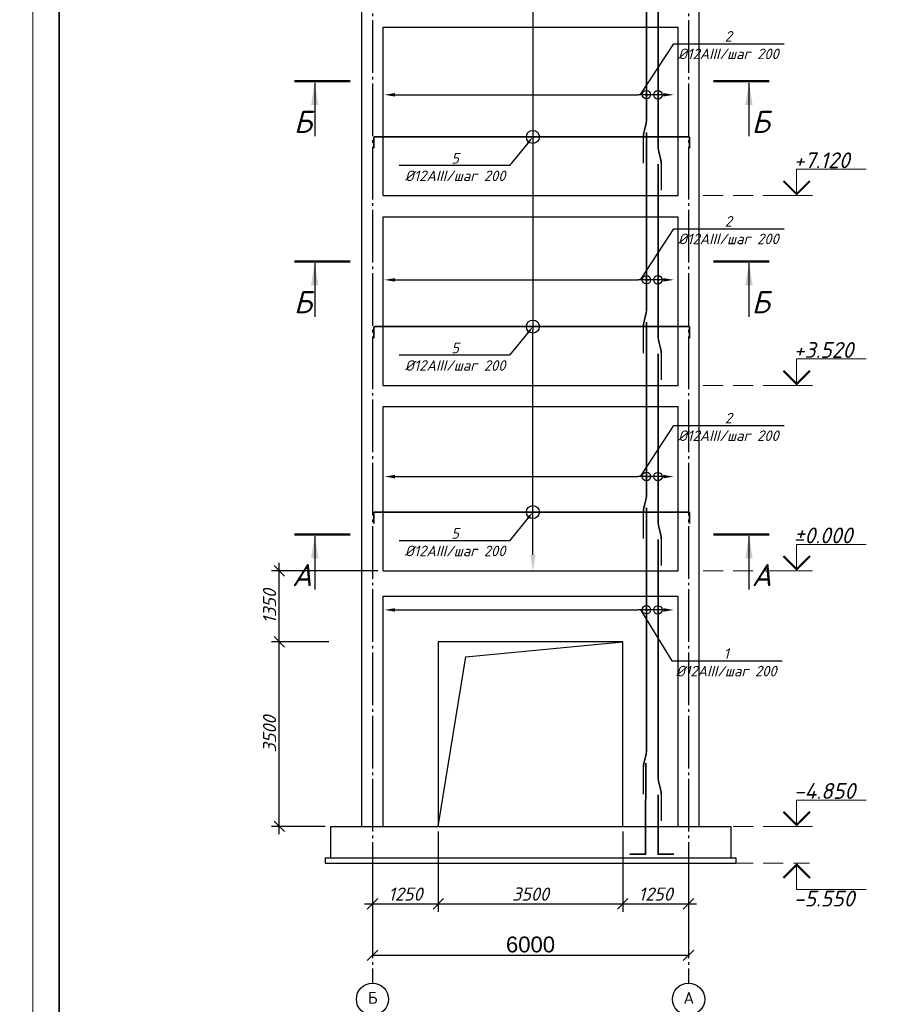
# Model space of a CAD drawing. Header units: millimetres. Extents: x -33345 to 4712671, y -3392 to 121473.
# Tile 1020 of 1056: x 4064375 to 4081035, y 69397 to 88085. Entities that reach past the tile are written whole.
import ezdxf
from ezdxf import colors
from ezdxf.entities.mleader import LeaderData, LeaderLine
from ezdxf.math import Vec2, Vec3

# ---------------------------------------------------------------- set-up
doc = ezdxf.new("R2010")
doc.units = ezdxf.units.MM
for name, pattern in [('CENTER2', [28.575, 19.05, -3.175, 3.175, -3.175]), ('DASHED', [19.05, 12.7, -6.35]), ('ГОСТ 2.303 5', [24, 20, -1.5, 1, -1.5])]:
    doc.linetypes.add(name, pattern=pattern)
doc.layers.add('.', color=7, linetype='Continuous', lineweight=15)
for name, color, linetype in [('00-Axes', 1, 'CENTER2'), ('_линия', 7, 'Continuous'), ('Ром', 246, 'Continuous')]:
    doc.layers.add(name, color=color, linetype=linetype)
doc.styles.add('_text', font='isocpeui.ttf')
doc.styles.add('ISOCPEUR', font='isocpeui.ttf', dxfattribs={"height": 300})
doc.styles.add('ISOCPEUR_1.00', font='isocpeui.ttf')
doc.styles.get("Standard").update_dxf_attribs({"font": 'arial.ttf'})
doc.styles.add('X-U-RW-01$0$StyleROMANS', font='GOTHIC.TTF')
doc.styles.add('ГОСТ 300', font='isocpeui.ttf', dxfattribs={"height": 150})
doc.dimstyles.new('Islom 94', dxfattribs={"dimtxt": 250, "dimasz": 200, "dimexe": 150, "dimexo": 100, "dimgap": 60, "dimtad": 1, "dimdec": 0, "dimtxsty": '_text', "dimblk": 'OBLIQUE', "dimcen": 0, "dimdle": 150, "dimadec": 0, "dimazin": 0, "dimtfac": 1, "dimtdec": 0, "dimtmove": 0, "dimatfit": 3, "dimfxl": 1, "dimarcsym": 0})
doc.dimstyles.new('ISO-25$0', dxfattribs={"dimtxt": 300, "dimasz": 200, "dimexe": 100, "dimexo": 300, "dimgap": 50, "dimtad": 1, "dimdec": 0, "dimtxsty": 'Standard', "dimblk": 'OBLIQUE', "dimcen": 250, "dimadec": 0, "dimazin": 0, "dimtfac": 1, "dimtdec": 0, "dimtmove": 0, "dimatfit": 3, "dimldrblk": 'OBLIQUE', "dimfxl": 1.25, "dimarcsym": 0})

# ---------------------------------------------------------------- blocks, each defined once
blk = doc.blocks.new('srhet')
at = {"lineweight": 20}
blk.add_lwpolyline([(-49807960, 24193266), (-49748560, 24193266), (-49748560, 24235266), (-49807960, 24235266)], close=True, dxfattribs=at)
at = {"lineweight": 35}
blk.add_lwpolyline([(-49805960, 24193766), (-49749060, 24193766), (-49749060, 24234766), (-49805960, 24234766)], close=True, dxfattribs=at)
blk = doc.blocks.new('_Oblique')
at = {"color": 0, "linetype": 'ByBlock', "lineweight": -2}
blk.add_line((-0.5, -0.5), (0.5, 0.5), dxfattribs=at)
blk = doc.blocks.new('*D2458')
at = {"color": 0, "lineweight": -2, "transparency": 16777216}
for p, q in [((4071072, 70628), (4071072, 70428)), ((4077072, 70628), (4077072, 70428)), ((4071072, 70328), (4077072, 70328))]:
    blk.add_line(p, q, dxfattribs=at)
at = {"layer": 'Defpoints', "color": 0, "transparency": 16777216}
for p in [(4071072, 70328), (4077072, 70328), (4077072, 70328)]:
    blk.add_point(p, dxfattribs=at)
at = {"color": 0, "lineweight": -2, "transparency": 16777216, "xscale": 200, "yscale": 200, "zscale": 200, "rotation": 180}
blk.add_blockref('_Oblique', (4071072, 70328), dxfattribs=at)
at = {"color": 0, "lineweight": -2, "transparency": 16777216, "xscale": 200, "yscale": 200, "zscale": 200}
blk.add_blockref('_Oblique', (4077072, 70328), dxfattribs=at)
at = {"color": 0, "lineweight": 0, "transparency": 16777216, "insert": (4074072, 70531), "char_height": 300, "attachment_point": 5}
blk.add_mtext('6000', dxfattribs=at)
blk = doc.blocks.new('*D2459')
at = {"color": 0, "lineweight": -2, "transparency": 16777216}
for p, q in [((4070141, 76275), (4069153, 76275)), ((4069303, 72625), (4069303, 76425)), ((4070172, 72775), (4069153, 72775))]:
    blk.add_line(p, q, dxfattribs=at)
at = {"layer": 'Defpoints', "color": 0, "transparency": 16777216}
for p in [(4069303, 76275), (4070241, 76275), (4070272, 72775, -3946408476)]:
    blk.add_point(p, dxfattribs=at)
at = {"color": 0, "lineweight": -2, "transparency": 16777216, "xscale": 200, "yscale": 200, "zscale": 200}
for p, rotation in [((4069303, 76275), 90), ((4069303, 72775), 270)]:
    blk.add_blockref('_Oblique', p, dxfattribs=dict(at, rotation=rotation))
at = {"color": 0, "lineweight": 0, "transparency": 16777216, "insert": (4069118, 74525), "char_height": 250, "attachment_point": 5, "rotation": 90, "style": '_text'}
blk.add_mtext('3500', dxfattribs=at)
blk = doc.blocks.new('*D3334')
at = {"color": 0, "lineweight": -2, "transparency": 16777216}
for p, q in [((4072322, 72675), (4072322, 71154)), ((4071072, 71975), (4071072, 71154)), ((4070922, 71304), (4072472, 71304))]:
    blk.add_line(p, q, dxfattribs=at)
at = {"layer": 'Defpoints', "color": 0, "transparency": 16777216}
for p in [(4072322, 72775, -3946408476), (4071072, 72075, -3946408476), (4072322, 71304)]:
    blk.add_point(p, dxfattribs=at)
at = {"color": 0, "lineweight": -2, "transparency": 16777216, "xscale": 200, "yscale": 200, "zscale": 200, "rotation": 180}
blk.add_blockref('_Oblique', (4071072, 71304), dxfattribs=at)
at = {"color": 0, "lineweight": -2, "transparency": 16777216, "xscale": 200, "yscale": 200, "zscale": 200}
blk.add_blockref('_Oblique', (4072322, 71304), dxfattribs=at)
at = {"color": 0, "lineweight": 0, "transparency": 16777216, "insert": (4071697, 71489), "char_height": 250, "attachment_point": 5, "style": '_text'}
blk.add_mtext('1250', dxfattribs=at)
blk = doc.blocks.new('*D3335')
at = {"color": 0, "lineweight": -2, "transparency": 16777216}
for p, q in [((4072322, 72675), (4072322, 71154)), ((4075822, 72675), (4075822, 71154)), ((4072172, 71304), (4075972, 71304))]:
    blk.add_line(p, q, dxfattribs=at)
at = {"layer": 'Defpoints', "color": 0, "transparency": 16777216}
for p in [(4072322, 72775, -3946408476), (4075822, 72775, -3946408476), (4075822, 71304)]:
    blk.add_point(p, dxfattribs=at)
at = {"color": 0, "lineweight": -2, "transparency": 16777216, "xscale": 200, "yscale": 200, "zscale": 200, "rotation": 180}
blk.add_blockref('_Oblique', (4072322, 71304), dxfattribs=at)
at = {"color": 0, "lineweight": -2, "transparency": 16777216, "xscale": 200, "yscale": 200, "zscale": 200}
blk.add_blockref('_Oblique', (4075822, 71304), dxfattribs=at)
at = {"color": 0, "lineweight": 0, "transparency": 16777216, "insert": (4074072, 71489), "char_height": 250, "attachment_point": 5, "style": '_text'}
blk.add_mtext('3500', dxfattribs=at)
blk = doc.blocks.new('*D3336')
at = {"color": 0, "lineweight": -2, "transparency": 16777216}
for p, q in [((4075822, 72675), (4075822, 71154)), ((4077072, 71975), (4077072, 71154)), ((4075672, 71304), (4077222, 71304))]:
    blk.add_line(p, q, dxfattribs=at)
at = {"layer": 'Defpoints', "color": 0, "transparency": 16777216}
for p in [(4075822, 72775, -3946408476), (4077072, 72075, -3946408476), (4077072, 71304)]:
    blk.add_point(p, dxfattribs=at)
at = {"color": 0, "lineweight": -2, "transparency": 16777216, "xscale": 200, "yscale": 200, "zscale": 200, "rotation": 180}
blk.add_blockref('_Oblique', (4075822, 71304), dxfattribs=at)
at = {"color": 0, "lineweight": -2, "transparency": 16777216, "xscale": 200, "yscale": 200, "zscale": 200}
blk.add_blockref('_Oblique', (4077072, 71304), dxfattribs=at)
at = {"color": 0, "lineweight": 0, "transparency": 16777216, "insert": (4076447, 71489), "char_height": 250, "attachment_point": 5, "style": '_text'}
blk.add_mtext('1250', dxfattribs=at)
blk = doc.blocks.new('*D2461')
at = {"color": 0, "lineweight": -2, "transparency": 16777216}
for p, q in [((4069303, 76125), (4069303, 77775)), ((4071172, 77625), (4069153, 77625)), ((4070241, 76275), (4069153, 76275))]:
    blk.add_line(p, q, dxfattribs=at)
at = {"layer": 'Defpoints', "color": 0, "transparency": 16777216}
for p in [(4069303, 77625), (4071272, 77625, -3946408476), (4070341, 76275, -3946408476)]:
    blk.add_point(p, dxfattribs=at)
at = {"color": 0, "lineweight": -2, "transparency": 16777216, "xscale": 200, "yscale": 200, "zscale": 200}
for p, rotation in [((4069303, 77625), 90), ((4069303, 76275), 270)]:
    blk.add_blockref('_Oblique', p, dxfattribs=dict(at, rotation=rotation))
at = {"color": 0, "lineweight": 0, "transparency": 16777216, "insert": (4069118, 76950), "char_height": 250, "attachment_point": 5, "rotation": 90, "style": '_text'}
blk.add_mtext('1350', dxfattribs=at)

msp = doc.modelspace()

# ---------------------------------------------------------------- linework, layer by layer
at = {"color": 177, "lineweight": 30, "true_color": 0x293189}
for p, q in [((4070872.299, 72774.895, -3946408475.726), (4070872.299, 96244.895, -3946408475.726)), ((4077272.299, 72774.895, -3946408475.726), (4077272.299, 96244.895, -3946408475.726)), ((4071272.299, 84744.895, -3946408475.726), (4071272.299, 87944.895, -3946408475.726)), ((4071272.299, 87944.895, -3946408475.726), (4076872.299, 87944.895, -3946408475.726)), ((4076872.299, 84744.895, -3946408475.726), (4076872.299, 87944.895, -3946408475.726)), ((4071272.299, 84744.895, -3946408475.726), (4076872.299, 84744.895, -3946408475.726)), ((4071272.299, 81144.895, -3946408475.726), (4071272.299, 84344.895, -3946408475.726)), ((4071272.299, 84344.895, -3946408475.726), (4076872.299, 84344.895, -3946408475.726)), ((4076872.299, 81144.895, -3946408475.726), (4076872.299, 84344.895, -3946408475.726)), ((4071272.299, 81144.895, -3946408475.726), (4076872.299, 81144.895, -3946408475.726)), ((4071272.299, 77624.895, -3946408475.726), (4071272.299, 80744.895, -3946408475.726)), ((4071272.299, 80744.895, -3946408475.726), (4076872.299, 80744.895, -3946408475.726)), ((4076872.299, 77624.895, -3946408475.726), (4076872.299, 80744.895, -3946408475.726)), ((4071272.299, 77624.895, -3946408475.726), (4076872.299, 77624.895, -3946408475.726)), ((4071272.299, 72774.895, -3946408475.726), (4071272.299, 77144.895, -3946408475.726)), ((4071272.299, 77144.895, -3946408475.726), (4076872.299, 77144.895, -3946408475.726)), ((4076872.299, 72774.895, -3946408475.726), (4076872.299, 77144.895, -3946408475.726)), ((4070272.299, 72774.895, -3946408475.726), (4077872.299, 72774.895, -3946408475.726)), ((4070272.299, 72774.895, -3946408475.726), (4070272.299, 72174.895, -3946408475.726)), ((4077872.299, 72774.895, -3946408475.726), (4077872.299, 72174.895, -3946408475.726)), ((4070172.299, 72174.895, -3946408475.726), (4077972.299, 72174.895, -3946408475.726)), ((4070172.299, 72174.895, -3946408475.726), (4070172.299, 72074.895, -3946408475.726)), ((4077972.299, 72174.895, -3946408475.726), (4077972.299, 72074.895, -3946408475.726)), ((4070172.299, 72074.895, -3946408475.726), (4077972.299, 72074.895, -3946408475.726))]:
    msp.add_line(p, q, dxfattribs=at)
at = {"color": 5, "linetype": 'Continuous', "lineweight": 25, "ltscale": 100}
for p, q in [((4069975.368, 86887.462, 754593261.348), (4069979.46, 85871.062, 754593261.348)), ((4078219.008, 86887.462, 754593261.348), (4078214.916, 85871.062, 754593261.348)), ((4069975.368, 83464.411, 754593261.348), (4069979.46, 82448.011, 754593261.348)), ((4078219.008, 83464.411, 754593261.348), (4078214.916, 82448.011, 754593261.348)), ((4069975.368, 78284.434, 754593261.348), (4069979.46, 77268.034, 754593261.348)), ((4078219.008, 78284.434, 754593261.348), (4078214.916, 77268.034, 754593261.348))]:
    msp.add_line(p, q, dxfattribs=at)
at = {"color": 18, "lineweight": 0, "true_color": 0x000000}
for p, q in [((4078874.505, 84744.89, -3946408475.726), (4079424.505, 84744.89, -3946408475.726)), ((4078874.505, 81144.89, -3946408475.726), (4079424.505, 81144.89, -3946408475.726)), ((4078874.505, 77624.89, -3946408475.726), (4079424.505, 77624.89, -3946408475.726)), ((4078874.505, 72774.895, -3946408475.726), (4079424.505, 72774.895, -3946408475.726))]:
    msp.add_line(p, q, dxfattribs=at)
at = {"color": 5, "const_width": 30}
for points, elevation in [([(4076273.44, 89544.895), (4076273.44, 86184.175, -0.060930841), (4076262.827, 86097.405), (4076224.286, 85942.218, 0.060930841), (4076213.673, 85855.449), (4076213.673, 85355.449)], -4359072809.706), ([(4076495.386, 88944.895), (4076495.386, 85673.451, 0.060930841), (4076506, 85586.682), (4076544.54, 85431.495, -0.060930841), (4076555.153, 85344.726), (4076555.153, 84844.726)], -4359072809.706), ([(4071096.814, 85639.926), (4071096.814, 85839.824, -0.414213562), (4071116.814, 85859.824), (4077072.299, 85859.824, -0.414213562), (4077092.299, 85839.824), (4077092.299, 85640.092)], -7892816951.451), ([(4076273.44, 85944.895), (4076273.44, 82584.175, -0.060930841), (4076262.827, 82497.405), (4076224.286, 82342.218, 0.060930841), (4076213.673, 82255.449), (4076213.673, 81755.449)], -4359072809.706), ([(4076495.386, 85344.895), (4076495.386, 82073.451, 0.060930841), (4076506, 81986.682), (4076544.54, 81831.495, -0.060930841), (4076555.153, 81744.726), (4076555.153, 81244.726)], -4359072809.706), ([(4071096.814, 82039.926), (4071096.814, 82239.824, -0.414213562), (4071116.814, 82259.824), (4077072.299, 82259.824, -0.414213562), (4077092.299, 82239.824), (4077092.299, 82040.092)], -7892816951.451), ([(4076273.44, 82344.895), (4076273.44, 79064.175, -0.060930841), (4076262.827, 78977.405), (4076224.286, 78822.218, 0.060930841), (4076213.673, 78735.449), (4076213.673, 78235.449)], -4359072809.706), ([(4076495.386, 81744.895), (4076495.386, 78553.451, 0.060930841), (4076506, 78466.682), (4076544.54, 78311.495, -0.060930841), (4076555.153, 78224.726), (4076555.153, 77724.726)], -4359072809.706), ([(4071096.814, 78519.926), (4071096.814, 78719.824, -0.414213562), (4071116.814, 78739.824), (4077072.299, 78739.824, -0.414213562), (4077092.299, 78719.824), (4077092.299, 78520.092)], -7892816951.451), ([(4076273.44, 78824.895), (4076273.44, 74213.927, -0.060930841), (4076262.827, 74127.157), (4076224.286, 73971.97, 0.060930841), (4076213.673, 73885.201), (4076213.673, 73385.201)], -8428668788.108), ([(4076495.386, 78224.895), (4076495.386, 73703.203, 0.060930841), (4076506, 73616.434), (4076544.54, 73461.247, -0.060930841), (4076555.153, 73374.478), (4076555.153, 72874.478)], -8428668788.108)]:
    msp.add_lwpolyline(points, format="xyb", dxfattribs=dict(at, elevation=elevation))
at = {"color": 5, "linetype": 'Continuous', "lineweight": 50, "ltscale": 100, "elevation": 754593261.348}
for points in [[(4070648.613, 86918.618), (4069591.068, 86918.857)], [(4077545.763, 86918.618), (4078603.308, 86918.857)], [(4070648.613, 83495.568), (4069591.068, 83495.807)], [(4077545.763, 83495.568), (4078603.308, 83495.807)], [(4070648.613, 78315.59), (4069591.068, 78315.829)], [(4077545.763, 78315.59), (4078603.308, 78315.829)]]:
    msp.add_lwpolyline(points, dxfattribs=at)
at = {"color": 18, "lineweight": 0, "true_color": 0x000000, "elevation": -3946408475.726}
for points in [[(4079124.505, 84744.89), (4079124.505, 85244.89), (4080443.963, 85244.89)], [(4079124.505, 81144.89), (4079124.505, 81644.89), (4080443.963, 81644.89)], [(4079124.505, 77624.89), (4079124.505, 78124.89), (4080443.963, 78124.89)], [(4079124.505, 72774.895), (4079124.505, 73274.895), (4080443.963, 73274.895)], [(4079124.505, 72074.895), (4079124.505, 71574.895), (4080443.963, 71574.895)]]:
    msp.add_lwpolyline(points, dxfattribs=at)
for points in [[(4078874.505, 85023.17, 40, 40, 0), (4079124.505, 84773.17, 40, 40, 0), (4079374.505, 85023.17, 40, 40, 0)], [(4078874.505, 81423.17, 40, 40, 0), (4079124.505, 81173.17, 40, 40, 0), (4079374.505, 81423.17, 40, 40, 0)], [(4078874.505, 77903.17, 40, 40, 0), (4079124.505, 77653.17, 40, 40, 0), (4079374.505, 77903.17, 40, 40, 0)], [(4078874.505, 73053.175, 40, 40, 0), (4079124.505, 72803.175, 40, 40, 0), (4079374.505, 73053.175, 40, 40, 0)], [(4078874.505, 71796.615, 40, 40, 0), (4079124.505, 72046.615, 40, 40, 0), (4079374.505, 71796.615, 40, 40, 0)]]:
    msp.add_lwpolyline(points, format="xyseb", dxfattribs=at)
at = {"color": 215, "linetype": 'DASHED', "lineweight": 0, "ltscale": 30, "true_color": 0xa953a0, "elevation": -3946408475.726}
for points in [[(4077347.315, 84744.89), (4079365.097, 84744.89)], [(4077347.315, 81144.89), (4079365.097, 81144.89)], [(4077347.315, 77624.89), (4079365.097, 77624.89)], [(4078768.306, 77624.89), (4078874.505, 77624.89)], [(4077347.315, 72774.895), (4079365.097, 72774.895)], [(4078768.306, 72774.895), (4078874.505, 72774.895)], [(4077347.315, 72074.895), (4079365.097, 72074.895)]]:
    msp.add_lwpolyline(points, dxfattribs=at)
at = {"color": 177, "lineweight": 30, "true_color": 0x293189, "elevation": -3946408475.726}
msp.add_lwpolyline([(4072322.299, 72774.895), (4075822.299, 72774.895), (4075822.299, 76274.895), (4072322.299, 76274.895)], close=True, dxfattribs=at)
msp.add_lwpolyline([(4072322.299, 72774.895), (4072844.803, 75994.606), (4075822.299, 76274.895)], dxfattribs=at)
at = {"color": 1, "lineweight": 35, "elevation": -8016004454.127}
for points in [[(4075955.868, 72245.212), (4076255.868, 72245.212), (4076255.868, 72595.058), (4076260.215, 73974.552)], [(4076494.794, 73374.646), (4076494.794, 72594.743), (4076494.794, 72244.898), (4076794.794, 72244.898)]]:
    msp.add_lwpolyline(points, dxfattribs=at)
for centre, radius in [((4076272.42, 86662.119, -3857857035.627), 80), ((4076491.177, 86659.087, -8305481285.432), 80), ((4074117.937, 85859.824, -7892816951.451), 123.54), ((4076272.42, 83149.885, -3857857035.627), 80), ((4076491.177, 83146.853, -8305481285.432), 80), ((4074117.937, 82259.824, -7892816951.451), 123.54), ((4076272.42, 79415.642, -3857857035.627), 80), ((4076491.177, 79412.61, -8305481285.432), 80), ((4074117.937, 78739.824, -7892816951.451), 123.54), ((4076272.42, 76885.439, -7927453014.029), 80), ((4076491.177, 76882.407, -12375077263.834), 80)]:
    msp.add_circle(centre, radius)
at = {"color": 5, "linetype": 'Continuous', "lineweight": 25, "ltscale": 100}
for points in [[(4069975.368, 86887.462, 754593261.348), (4069904.978, 86466.832, 754593261.348), (4070045.757, 86466.832, 754593261.348)], [(4078219.008, 86887.462, 754593261.348), (4078289.397, 86466.832, 754593261.348), (4078148.619, 86466.832, 754593261.348)], [(4069975.368, 83464.411, 754593261.348), (4069904.978, 83043.781, 754593261.348), (4070045.757, 83043.781, 754593261.348)], [(4078219.008, 83464.411, 754593261.348), (4078289.397, 83043.781, 754593261.348), (4078148.619, 83043.781, 754593261.348)], [(4069975.368, 78284.434, 754593261.348), (4069904.978, 77863.804, 754593261.348), (4070045.757, 77863.804, 754593261.348)], [(4078219.008, 78284.434, 754593261.348), (4078289.397, 77863.804, 754593261.348), (4078148.619, 77863.804, 754593261.348)]]:
    msp.add_solid(points, dxfattribs=at)
at = {"layer": '00-Axes', "color": 251, "linetype": 'ГОСТ 2.303 5', "ltscale": 50, "true_color": 0x636466, "elevation": -3946408475.726}
for points in [[(4071072.299, 96474.309), (4071072.299, 69799.066)], [(4077072.299, 96474.309), (4077072.299, 69799.066)]]:
    msp.add_lwpolyline(points, dxfattribs=at)
at = {"layer": '00-Axes', "color": 219, "linetype": 'ByBlock', "ltscale": 100, "true_color": 0x642165}
for centre in [(4071072.299, 69493.106, -3946408475.726), (4077072.299, 69493.106, -3946408475.726)]:
    msp.add_circle(centre, 305.96, dxfattribs=at)

# ---------------------------------------------------------------- block references
at = {"layer": '_линия', "color": 18, "lineweight": 0, "rotation": 270}
for p in [(-20170640.753, -49704059.044), (-20128640.753, -49704059.044)]:
    msp.add_blockref('srhet', p, dxfattribs=at)

# ---------------------------------------------------------------- texts
at = {"layer": '.', "char_height": 300, "attachment_point": 1, "style": 'X-U-RW-01$0$StyleROMANS'}
for s, insert, width in [('\\pi1269.0585;{\\LАрматурная сетка СГ-1\\P\\pi288.19514;}(разработана на 1 пог.м. длины)', (3758878.772, 71756.199, -2718483), 7399.29987), ('\\pi1358.97214;{\\LАрматурная сетка СГ-2\\P\\pi418.08158;}(разработана на 1 пог.м. длины)', (3775335.782, 71495.041, -2718483), 7659.07275)]:
    msp.add_mtext(s, dxfattribs=dict(at, insert=insert, width=width))
at = {"color": 18, "lineweight": 0, "true_color": 0x000000, "style": 'ГОСТ 300'}
for s, p in [('+7.120', (4079067.37, 85266.158, -3946408475.726)), ('+3.520', (4079067.37, 81666.158, -3946408475.726)), ('%%P0.000', (4079067.37, 78146.158, -3946408475.726)), ('-4.850', (4079067.37, 73296.163, -3946408475.726)), ('-5.550', (4079067.37, 71253.626, -3946408475.726))]:
    msp.add_text(s, height=300, dxfattribs=at).set_placement(p)
at = {"layer": '00-Axes', "color": 219, "linetype": 'ByBlock', "ltscale": 100, "true_color": 0x642165, "char_height": 226.05869, "attachment_point": 1, "style": 'ISOCPEUR_1.00'}
for s, insert in [('\\pxqc;{\\fISOCPEUR|b0|i0|c204|p34;Б}', (4070691.133, 69632.911, -3946408475.726)), ('\\pxqc;{\\fISOCPEUR|b0|i0|c204|p34;А}', (4076691.133, 69632.911, -3946408475.726))]:
    msp.add_mtext_dynamic_manual_height_columns(s, width=772.47909, gutter_width=706.433, heights=[0], dxfattribs=dict(at, insert=insert))
at = {"layer": 'Ром', "color": 5, "char_height": 420, "width": 12025.70697, "style": 'ISOCPEUR'}
for s, insert, attachment_point, rotation in [('\\pxt22;Б', (4069923.831, 86356.76, 754593261.348), 3, 0.0129166), ('\\pxt22;Б', (4078270.544, 86356.76, 754593261.348), 1, 359.9870834), ('\\pxt22;Б', (4069923.831, 82933.709, 754593261.348), 3, 0.0129166), ('\\pxt22;Б', (4078270.544, 82933.709, 754593261.348), 1, 359.9870834), ('\\pxt22;A', (4069923.831, 77753.732, 754593261.348), 3, 0.0129166), ('\\pxt22;A', (4078270.544, 77753.732, 754593261.348), 1, 359.9870834)]:
    msp.add_mtext(s, dxfattribs=dict(at, insert=insert, attachment_point=attachment_point, rotation=rotation))

# ---------------------------------------------------------------- dimensions: what is measured, and where the dimension line sits
at = {"color": 177, "lineweight": 0, "true_color": 0x293189}
for base, p1, p2, picture, middle in [((4069303.298, 77624.895), (4070340.817, 76274.895, -3946408475.726), (4071272.299, 77624.895, -3946408475.726), '*D2461', (4069118.298, 76949.895)), ((4069303.298, 76274.895), (4070272.299, 72774.895, -3946408475.726), (4070240.817, 76274.895), '*D2459', (4069118.298, 74524.895))]:
    dim = msp.add_linear_dim(base=base, p1=p1, p2=p2, angle=90, dimstyle='Islom 94', dxfattribs=at)
    dim.commit()
    dim.dimension.update_dxf_attribs({"geometry": picture, "text_midpoint": middle})
dim = msp.add_linear_dim(base=(4072322.299, 71303.951), p1=(4071072.299, 72074.895, -3946408475.726), p2=(4072322.299, 72774.895, -3946408475.726), dimstyle='Islom 94', dxfattribs=at)
dim.commit()
dim.dimension.update_dxf_attribs({"geometry": '*D3334', "text_midpoint": (4071697.299, 71488.951)})
for base, p1, p2, picture, middle in [((4075822.299, 71303.951), (4072322.299, 72774.895, -3946408475.726), (4075822.299, 72774.895, -3946408475.726), '*D3335', (4074072.299, 71488.951)), ((4077072.299, 71303.951), (4075822.299, 72774.895, -3946408475.726), (4077072.299, 72074.895, -3946408475.726), '*D3336', (4076447.299, 71488.951))]:
    dim = msp.add_linear_dim(base=base, p1=p1, p2=p2, dimstyle='Islom 94', override={"dimtmove": 1}, dxfattribs=at)
    dim.commit()
    dim.dimension.update_dxf_attribs({"geometry": picture, "text_midpoint": middle})
at = {"color": 18, "lineweight": 0, "true_color": 0x000000}
dim = msp.add_linear_dim(base=(4077072.299, 70327.516, -3946408475.726), p1=(4071072.299, 70327.516, -3946408475.726), p2=(4077072.299, 70327.516, -3946408475.726), dimstyle='ISO-25$0', dxfattribs=at)
dim.commit()
dim.dimension.update_dxf_attribs({"geometry": '*D2458', "text_midpoint": (4074072.299, 70530.688, -3946408475.726)})

# ---------------------------------------------------------------- leaders
ml = msp.add_multileader_mtext('Standard')
ml.set_content('', color=256)
ml.set_leader_properties()
ml.build(insert=Vec2(0, 0))
ml.multileader.update_dxf_attribs({"text_left_attachment_type": 6, "text_right_attachment_type": 6, "dogleg_length": 0.36, "arrow_head_size": 300})
ctx = ml.context
ctx.base_point, ctx.char_height, ctx.arrow_head_size, ctx.plane_origin, ctx.plane_x_axis, ctx.plane_y_axis = Vec3(4074117.914, 82184.777, -3946408475.726), 200, 300, Vec3(4075523.288, 77613.781, -3946408475.726), Vec3(0, 1), Vec3(-1, 0)
ctx.left_attachment, ctx.right_attachment = 6, 6
notes = []
notes.append((ctx, [(0, (1, 1, 0), (4074117.914, 82189.137, -3946408475.726), (0, -1), 0.36, [(1, [(4074117.943, 77624.895, -3946408475.726)], 0, []), (0, [(4074118.425, 95823.85, -3946408475.726)], 0, [])])]))
ctx.mtext.insert, ctx.mtext.text_direction, ctx.mtext.rotation, ctx.mtext.flow_direction = Vec3(4073917.914, 82186.777, -3946408475.726), Vec3(0, 1), 1.570796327, 5
ml = msp.add_multileader_mtext('Standard')
ml.set_content('\\A1;2\\P%%C12AIII/шаг 200', color=256, style='ISOCPEUR')
ml.set_leader_properties()
ml.build(insert=Vec2(0, 0))
ml.multileader.update_dxf_attribs({"text_left_attachment_type": 6, "text_right_attachment_type": 6, "arrow_head_size": 150})
ctx = ml.context
ctx.base_point, ctx.char_height, ctx.arrow_head_size, ctx.plane_origin = Vec3(4076825.874, 87629.159, -3946408475.726), 200, 150, Vec3(4079472.247, 88762.514, -3946408475.726)
ctx.left_attachment, ctx.right_attachment, ctx.text_align_type = 6, 6, 1
notes.append((ctx, [(0, (1, 1, 0), (4076795.118, 87629.159, -3946408475.726), (1, 0), 30.756, [(1, [(4076400.812, 86659.172, -3946408475.726), (4076159.437, 86662.119, -3946408475.726)], 0, [])])]))
ctx.mtext.insert, ctx.mtext.alignment, ctx.mtext.flow_direction = Vec3(4077828.935, 87869.159, -3946408475.726), 2, 5
ml = msp.add_multileader_mtext('Standard')
ml.set_content('', color=256)
ml.set_leader_properties()
ml.build(insert=Vec2(0, 0))
ml.multileader.update_dxf_attribs({"text_left_attachment_type": 6, "text_right_attachment_type": 6, "dogleg_length": 0.36, "arrow_head_size": 200})
ctx = ml.context
ctx.base_point, ctx.char_height, ctx.arrow_head_size, ctx.plane_origin = Vec3(4076111.526, 86659.522, -4359072809.706), 200, 200, Vec3(4076528.499, 86834.23, -4359072809.706)
ctx.left_attachment, ctx.right_attachment = 6, 6
notes.append((ctx, [(0, (1, 1, 0), (4076115.886, 86659.522, -4359072809.706), (-1, 0), 0.36, [(1, [(4071298.769, 86659.317, -4359072809.706)], 0, []), (0, [(4076791.411, 86658.937, -4359072809.706)], 0, [])])]))
ctx.mtext.insert, ctx.mtext.flow_direction = Vec3(4076113.526, 86859.522, -4359072809.706), 5
ml = msp.add_multileader_mtext('Standard')
ml.set_content('\\A1;5\\P%%C12AIII/шаг 200', color=256, style='ISOCPEUR')
ml.set_leader_properties()
ml.build(insert=Vec2(0, 0))
ml.multileader.update_dxf_attribs({"text_left_attachment_type": 6, "text_right_attachment_type": 6, "arrow_head_size": 150})
ctx = ml.context
ctx.base_point, ctx.char_height, ctx.arrow_head_size, ctx.plane_origin = Vec3(4071638.387, 85314.786, -7892816951.451), 200, 150, Vec3(4069577.996, 85633.532, -7892816951.451)
ctx.left_attachment, ctx.right_attachment, ctx.text_align_type = 6, 6, 1
notes.append((ctx, [(0, (1, 1, 0), (4073675.264, 85314.786, -7892816951.451), (-1, 0), 30.756, [(0, [(4074117.937, 85859.824, -7892816951.451)], 0, [])])]))
ctx.mtext.insert, ctx.mtext.alignment, ctx.mtext.flow_direction = Vec3(4072641.447, 85554.786, -7892816951.451), 2, 5
ml = msp.add_multileader_mtext('Standard')
ml.set_content('\\A1;2\\P%%C12AIII/шаг 200', color=256, style='ISOCPEUR')
ml.set_leader_properties()
ml.build(insert=Vec2(0, 0))
ml.multileader.update_dxf_attribs({"text_left_attachment_type": 6, "text_right_attachment_type": 6, "arrow_head_size": 150})
ctx = ml.context
ctx.base_point, ctx.char_height, ctx.arrow_head_size, ctx.plane_origin = Vec3(4076825.874, 84116.926, -3946408475.726), 200, 150, Vec3(4079472.247, 85250.28, -3946408475.726)
ctx.left_attachment, ctx.right_attachment, ctx.text_align_type = 6, 6, 1
notes.append((ctx, [(0, (1, 1, 0), (4076795.118, 84116.926, -3946408475.726), (1, 0), 30.756, [(1, [(4076400.812, 83146.939, -3946408475.726), (4076159.437, 83149.885, -3946408475.726)], 0, [])])]))
ctx.mtext.insert, ctx.mtext.alignment, ctx.mtext.flow_direction = Vec3(4077828.935, 84356.926, -3946408475.726), 2, 5
ml = msp.add_multileader_mtext('Standard')
ml.set_content('', color=256)
ml.set_leader_properties()
ml.build(insert=Vec2(0, 0))
ml.multileader.update_dxf_attribs({"text_left_attachment_type": 6, "text_right_attachment_type": 6, "dogleg_length": 0.36, "arrow_head_size": 200})
ctx = ml.context
ctx.base_point, ctx.char_height, ctx.arrow_head_size, ctx.plane_origin = Vec3(4076111.526, 83147.289, -4359072809.706), 200, 200, Vec3(4076528.499, 83321.997, -4359072809.706)
ctx.left_attachment, ctx.right_attachment = 6, 6
notes.append((ctx, [(0, (1, 1, 0), (4076115.886, 83147.289, -4359072809.706), (-1, 0), 0.36, [(1, [(4071298.769, 83147.084, -4359072809.706)], 0, []), (0, [(4076791.411, 83146.704, -4359072809.706)], 0, [])])]))
ctx.mtext.insert, ctx.mtext.flow_direction = Vec3(4076113.526, 83347.289, -4359072809.706), 5
ml = msp.add_multileader_mtext('Standard')
ml.set_content('\\A1;5\\P%%C12AIII/шаг 200', color=256, style='ISOCPEUR')
ml.set_leader_properties()
ml.build(insert=Vec2(0, 0))
ml.multileader.update_dxf_attribs({"text_left_attachment_type": 6, "text_right_attachment_type": 6, "arrow_head_size": 150})
ctx = ml.context
ctx.base_point, ctx.char_height, ctx.arrow_head_size, ctx.plane_origin = Vec3(4071638.387, 81714.786, -7892816951.451), 200, 150, Vec3(4069577.996, 82033.532, -7892816951.451)
ctx.left_attachment, ctx.right_attachment, ctx.text_align_type = 6, 6, 1
notes.append((ctx, [(0, (1, 1, 0), (4073675.264, 81714.786, -7892816951.451), (-1, 0), 30.756, [(0, [(4074117.937, 82259.824, -7892816951.451)], 0, [])])]))
ctx.mtext.insert, ctx.mtext.alignment, ctx.mtext.flow_direction = Vec3(4072641.447, 81954.786, -7892816951.451), 2, 5
ml = msp.add_multileader_mtext('Standard')
ml.set_content('\\A1;2\\P%%C12AIII/шаг 200', color=256, style='ISOCPEUR')
ml.set_leader_properties()
ml.build(insert=Vec2(0, 0))
ml.multileader.update_dxf_attribs({"text_left_attachment_type": 6, "text_right_attachment_type": 6, "arrow_head_size": 150})
ctx = ml.context
ctx.base_point, ctx.char_height, ctx.arrow_head_size, ctx.plane_origin = Vec3(4076825.874, 80382.682, -3946408475.726), 200, 150, Vec3(4079472.247, 81516.036, -3946408475.726)
ctx.left_attachment, ctx.right_attachment, ctx.text_align_type = 6, 6, 1
notes.append((ctx, [(0, (1, 1, 0), (4076795.118, 80382.682, -3946408475.726), (1, 0), 30.756, [(1, [(4076400.812, 79412.695, -3946408475.726), (4076159.437, 79415.642, -3946408475.726)], 0, [])])]))
ctx.mtext.insert, ctx.mtext.alignment, ctx.mtext.flow_direction = Vec3(4077828.935, 80622.682, -3946408475.726), 2, 5
ml = msp.add_multileader_mtext('Standard')
ml.set_content('', color=256)
ml.set_leader_properties()
ml.build(insert=Vec2(0, 0))
ml.multileader.update_dxf_attribs({"text_left_attachment_type": 6, "text_right_attachment_type": 6, "dogleg_length": 0.36, "arrow_head_size": 200})
ctx = ml.context
ctx.base_point, ctx.char_height, ctx.arrow_head_size, ctx.plane_origin = Vec3(4076111.526, 79413.045, -4359072809.706), 200, 200, Vec3(4076528.499, 79587.753, -4359072809.706)
ctx.left_attachment, ctx.right_attachment = 6, 6
notes.append((ctx, [(0, (1, 1, 0), (4076115.886, 79413.045, -4359072809.706), (-1, 0), 0.36, [(1, [(4071298.769, 79412.84, -4359072809.706)], 0, []), (0, [(4076791.411, 79412.46, -4359072809.706)], 0, [])])]))
ctx.mtext.insert, ctx.mtext.flow_direction = Vec3(4076113.526, 79613.045, -4359072809.706), 5
ml = msp.add_multileader_mtext('Standard')
ml.set_content('\\A1;5\\P%%C12AIII/шаг 200', color=256, style='ISOCPEUR')
ml.set_leader_properties()
ml.build(insert=Vec2(0, 0))
ml.multileader.update_dxf_attribs({"text_left_attachment_type": 6, "text_right_attachment_type": 6, "arrow_head_size": 150})
ctx = ml.context
ctx.base_point, ctx.char_height, ctx.arrow_head_size, ctx.plane_origin = Vec3(4071638.387, 78194.786, -7892816951.451), 200, 150, Vec3(4069577.996, 78513.532, -7892816951.451)
ctx.left_attachment, ctx.right_attachment, ctx.text_align_type = 6, 6, 1
notes.append((ctx, [(0, (1, 1, 0), (4073675.264, 78194.786, -7892816951.451), (-1, 0), 30.756, [(0, [(4074117.937, 78739.824, -7892816951.451)], 0, [])])]))
ctx.mtext.insert, ctx.mtext.alignment, ctx.mtext.flow_direction = Vec3(4072641.447, 78434.786, -7892816951.451), 2, 5
ml = msp.add_multileader_mtext('Standard')
ml.set_content('', color=256)
ml.set_leader_properties()
ml.build(insert=Vec2(0, 0))
ml.multileader.update_dxf_attribs({"text_left_attachment_type": 6, "text_right_attachment_type": 6, "dogleg_length": 0.36, "arrow_head_size": 200})
ctx = ml.context
ctx.base_point, ctx.char_height, ctx.arrow_head_size, ctx.plane_origin = Vec3(4076111.526, 76882.843, -8428668788.108), 200, 200, Vec3(4076528.499, 77057.551, -8428668788.108)
ctx.left_attachment, ctx.right_attachment = 6, 6
notes.append((ctx, [(0, (1, 1, 0), (4076115.886, 76882.843, -8428668788.108), (-1, 0), 0.36, [(1, [(4071298.769, 76882.638, -8428668788.108)], 0, []), (0, [(4076791.411, 76882.258, -8428668788.108)], 0, [])])]))
ctx.mtext.insert, ctx.mtext.flow_direction = Vec3(4076113.526, 77082.843, -8428668788.108), 5
ml = msp.add_multileader_mtext('Standard')
ml.set_content('\\A1;1\\P%%C12AIII/шаг 200', color=256, style='ISOCPEUR')
ml.set_leader_properties()
ml.build(insert=Vec2(0, 0))
ml.multileader.update_dxf_attribs({"text_left_attachment_type": 6, "text_right_attachment_type": 6, "arrow_head_size": 150})
ctx = ml.context
ctx.base_point, ctx.char_height, ctx.arrow_head_size, ctx.plane_origin = Vec3(4076785.276, 75914.648, -8016004454.127), 200, 150, Vec3(4079472.247, 78985.834, -8016004454.127)
ctx.left_attachment, ctx.right_attachment, ctx.text_align_type = 6, 6, 1
notes.append((ctx, [(0, (1, 1, 0), (4076754.519, 75914.648, -8016004454.127), (1, 0), 30.756, [(1, [(4076400.812, 76882.493, -8016004454.127), (4076159.437, 76885.439, -8016004454.127)], 0, [])])]))
ctx.mtext.insert, ctx.mtext.alignment, ctx.mtext.flow_direction = Vec3(4077788.336, 76154.648, -8016004454.127), 2, 5
for ctx, leaders in notes:
    for number, flags, end, landing, length, lines in leaders:
        leader = LeaderData()
        leader.index, (leader.has_last_leader_line, leader.has_dogleg_vector, leader.attachment_direction) = number, flags
        leader.last_leader_point, leader.dogleg_vector, leader.dogleg_length = Vec3(end), Vec3(landing), length
        for number, points, colour, breaks in lines:
            line = LeaderLine()
            line.index, line.vertices, line.color, line.breaks = number, Vec3.list(points), colors.encode_raw_color(colour), breaks
            leader.lines.append(line)
        ctx.leaders.append(leader)

doc.saveas('drawing.dxf')
